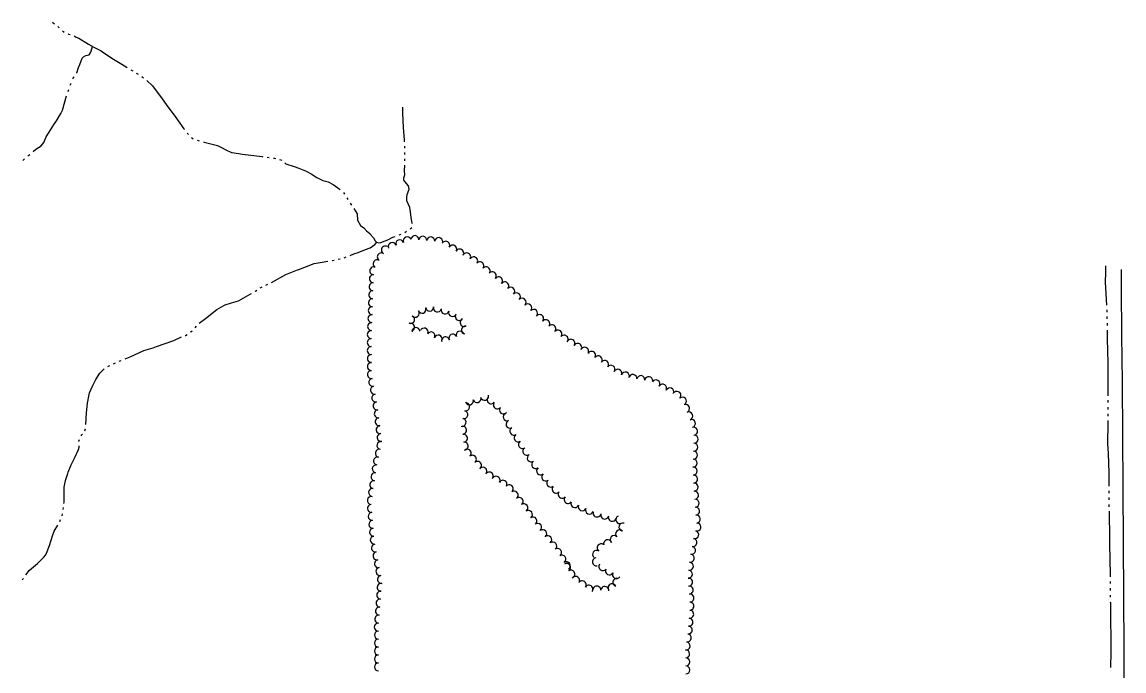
# Model space of a CAD drawing. Extents: x 588843 to 2552415, y 180129 to 269402.
# Drawn here: x 598225 to 599232, y 184305 to 184898 of the extents above; entities that cross this region are included whole.
import ezdxf

# ---------------------------------------------------------------- set-up
doc = ezdxf.new("R2010")
doc.units = 0
for name, color, linetype in [('E_LAND_TreeLine_P', 7, 'Continuous'), ('E_RDWY', 7, 'Continuous'), ('E_WTR_P', 7, 'Continuous')]:
    doc.layers.add(name, color=color, linetype=linetype)

msp = doc.modelspace()

# ---------------------------------------------------------------- linework, layer by layer
at = {"layer": 'E_LAND_TreeLine_P'}
for centre, radius, start, end in [((598576.9, 184698.2), 3.65, 20.6917, 200.6917), ((598584, 184699.4), 3.65, 355.3413, 175.3413), ((598591.2, 184698.8), 3.65, 355.3413, 175.3413), ((598598.5, 184698.2), 3.65, 355.3413, 175.3413), ((598605.8, 184697.6), 3.65, 355.3413, 175.3413), ((598557, 184689.9), 3.65, 59.0371, 239.0371), ((598563.3, 184693), 3.65, 20.6917, 200.6917), ((598570.1, 184695.6), 3.65, 20.6917, 200.6917), ((598612.2, 184694.3), 3.65, 330.6649, 150.6649), ((598618.6, 184690.7), 3.65, 330.6649, 150.6649), ((598624.9, 184687.1), 3.65, 330.6649, 150.6649), ((598549.5, 184677.4), 3.65, 59.0371, 239.0371), ((598553.2, 184683.6), 3.65, 59.0371, 239.0371), ((598631.3, 184683.6), 3.65, 330.6649, 150.6649), ((598637.7, 184680), 3.65, 330.6649, 150.6649), ((598546.4, 184670.9), 3.65, 87.7617, 267.7617), ((598643.4, 184675.5), 3.65, 321.1083, 141.1083), ((598649, 184670.9), 3.65, 321.1083, 141.1083), ((598545.8, 184656.3), 3.65, 87.7617, 267.7617), ((598546.1, 184663.6), 3.65, 87.7617, 267.7617), ((598654.7, 184666.3), 3.65, 321.1083, 141.1083), ((598660.4, 184661.7), 3.65, 321.1083, 141.1083), ((598666.1, 184657.1), 3.65, 321.1083, 141.1083), ((598545.5, 184649), 3.65, 87.7617, 267.7617), ((598671.5, 184652.2), 3.65, 316.0415, 136.0415), ((598676.7, 184647.2), 3.65, 316.0415, 136.0415), ((598545.2, 184641.7), 3.65, 87.7617, 267.7617), ((598682, 184642.1), 3.65, 316.0415, 136.0415), ((598687.2, 184637), 3.65, 316.0415, 136.0415), ((598544.7, 184627.2), 3.65, 87.7617, 267.7617), ((598545, 184634.4), 3.65, 87.7617, 267.7617), ((598584.3, 184632.1), 3.6, 218.5496, 38.5496), ((598590.5, 184635.7), 3.6, 199.2897, 19.2897), ((598597.4, 184637.6), 3.6, 183.8273, 3.8273), ((598604.5, 184636.9), 3.6, 165.0534, 345.0534), ((598611.5, 184635.1), 3.6, 165.0534, 345.0534), ((598618.3, 184632.7), 3.6, 160.044, 340.044), ((598624.5, 184629.2), 3.6, 146.2345, 326.2345), ((598692.5, 184632), 3.65, 316.0415, 136.0415), ((598698, 184627.2), 3.65, 319.8368, 139.8368), ((598544.4, 184619.9), 3.65, 87.7617, 267.7617), ((598580.1, 184626.4), 3.6, 240.087, 60.087), ((598580, 184619.4), 3.6, 286.3926, 106.3926), ((598628.9, 184623.6), 3.6, 124.7018, 304.7018), ((598630.2, 184616.7), 3.6, 80.0978, 260.0978), ((598703.6, 184622.5), 3.65, 319.8368, 139.8368), ((598709.1, 184617.8), 3.65, 319.8368, 139.8368), ((598544.1, 184612.6), 3.65, 87.7617, 267.7617), ((598585, 184615.4), 3.6, 4.5579, 184.5579), ((598592.4, 184615), 3.6, 338.9469, 158.9469), ((598598.7, 184611.4), 3.6, 328.198, 148.198), ((598605.3, 184608.6), 3.6, 339.0314, 159.0314), ((598612, 184606.9), 3.6, 9.9011, 189.9011), ((598618.6, 184609.5), 3.6, 29.3872, 209.3872), ((598625.3, 184612.2), 3.6, 23.4811, 203.4811), ((598714.7, 184613.1), 3.65, 319.8368, 139.8368), ((598720.3, 184608.4), 3.65, 319.8368, 139.8368), ((598544.1, 184605.3), 3.65, 90.1544, 270.1544), ((598544.1, 184598), 3.65, 90.1544, 270.1544), ((598726.5, 184604.6), 3.65, 329.7983, 149.7983), ((598732.8, 184600.9), 3.65, 329.7983, 149.7983), ((598739.1, 184597.3), 3.65, 329.7983, 149.7983), ((598544.2, 184590.7), 3.65, 90.1544, 270.1544), ((598745.4, 184593.6), 3.65, 329.7983, 149.7983), ((598751.5, 184589.5), 3.65, 323.8312, 143.8312), ((598544.2, 184583.4), 3.65, 90.1544, 270.1544), ((598544.2, 184576.1), 3.65, 100.3121, 280.3121), ((598757.4, 184585.2), 3.65, 323.8312, 143.8312), ((598763.2, 184580.9), 3.65, 323.8312, 143.8312), ((598769.4, 184577.2), 3.65, 339.8732, 159.8732), ((598545.5, 184568.9), 3.65, 100.3121, 280.3121), ((598776.3, 184574.7), 3.65, 339.8732, 159.8732), ((598783.2, 184572.5), 3.65, 352.1524, 172.1524), ((598790.4, 184571.5), 3.65, 352.1524, 172.1524), ((598797.7, 184570.5), 3.65, 352.1524, 172.1524), ((598804.2, 184567.5), 3.65, 328.2429, 148.2429), ((598546.9, 184561.8), 3.65, 100.3121, 280.3121), ((598810.4, 184563.6), 3.65, 328.2429, 148.2429), ((598817, 184560.2), 3.66, 336.9614, 156.9614), ((598823.5, 184557), 3.66, 313.4071, 133.4071), ((598548.2, 184554.6), 3.65, 100.3121, 280.3121), ((598549.5, 184547.4), 3.65, 100.3121, 280.3121), ((598630.4, 184546.5), 3.65, 256.6778, 76.6778), ((598633.8, 184552), 3.65, 196.6629, 16.6629), ((598640.8, 184554.1), 3.65, 196.6629, 16.6629), ((598647.7, 184556.2), 3.65, 196.6629, 16.6629), ((598653.7, 184553), 3.65, 140.6377, 320.6377), ((598659.3, 184548.3), 3.65, 140.6377, 320.6377), ((598828.5, 184551.7), 3.66, 313.4071, 133.4071), ((598550.5, 184540.2), 3.65, 96.7674, 276.7674), ((598628.7, 184539.4), 3.65, 256.6778, 76.6778), ((598664.9, 184543.7), 3.65, 140.6377, 320.6377), ((598668.3, 184537.4), 3.65, 110.6411, 290.6411), ((598831.4, 184545), 3.66, 291.8562, 111.8562), ((598834.2, 184538.2), 3.66, 291.8562, 111.8562), ((598551.4, 184532.9), 3.65, 96.7674, 276.7674), ((598552.2, 184525.7), 3.65, 96.7674, 276.7674), ((598627.1, 184532.3), 3.65, 256.6778, 76.6778), ((598670.9, 184530.6), 3.65, 110.6411, 290.6411), ((598836.7, 184531.3), 3.66, 287.9498, 107.9498), ((598553.1, 184518.5), 3.65, 96.7674, 276.7674), ((598627.5, 184525.1), 3.65, 275.835, 95.835), ((598628.3, 184517.8), 3.65, 275.835, 95.835), ((598674.4, 184524.3), 3.65, 122.9636, 302.9636), ((598678.3, 184518.1), 3.65, 122.9636, 302.9636), ((598838.7, 184524.3), 3.66, 274.0975, 94.0975), ((598839.2, 184517), 3.66, 267.3505, 87.3505), ((598552.9, 184511.3), 3.65, 77.8209, 257.8209), ((598629, 184510.6), 3.65, 275.835, 95.835), ((598682.3, 184512), 3.65, 123.3782, 303.3782), ((598686.3, 184505.9), 3.65, 123.3782, 303.3782), ((598838.8, 184509.7), 3.66, 267.3505, 87.3505), ((598549.8, 184497), 3.65, 77.8209, 257.8209), ((598551.4, 184504.1), 3.65, 77.8209, 257.8209), ((598631.8, 184504.2), 3.65, 310.1715, 130.1715), ((598636.5, 184498.6), 3.65, 310.1715, 130.1715), ((598690.3, 184499.8), 3.65, 123.3782, 303.3782), ((598838.5, 184502.4), 3.66, 267.3505, 87.3505), ((598548.6, 184489.8), 3.65, 81.433, 261.433), ((598641.2, 184493), 3.65, 310.1715, 130.1715), ((598646.1, 184487.6), 3.65, 323.3497, 143.3497), ((598694.3, 184493.7), 3.65, 123.3782, 303.3782), ((598698.8, 184488), 3.65, 129.6921, 309.6921), ((598838.2, 184495.1), 3.66, 267.3505, 87.3505), ((598838.3, 184487.8), 3.66, 273.4733, 93.4733), ((598546.4, 184475.4), 3.65, 81.433, 261.433), ((598547.5, 184482.6), 3.65, 81.433, 261.433), ((598651.9, 184483.3), 3.65, 323.3497, 143.3497), ((598658.1, 184479.4), 3.65, 330.351, 150.351), ((598664.4, 184475.7), 3.65, 330.351, 150.351), ((598703.5, 184482.4), 3.65, 129.6921, 309.6921), ((598708.1, 184476.8), 3.65, 129.6921, 309.6921), ((598838.7, 184480.5), 3.66, 273.4733, 93.4733), ((598545.3, 184468.2), 3.65, 81.433, 261.433), ((598670.2, 184471.6), 3.65, 308.0029, 128.0029), ((598674.7, 184465.8), 3.65, 308.0029, 128.0029), ((598713, 184471.3), 3.65, 139.9433, 319.9433), ((598718.5, 184466.6), 3.65, 139.9433, 319.9433), ((598839.1, 184473.2), 3.66, 273.4733, 93.4733), ((598839.6, 184465.8), 3.66, 273.4733, 93.4733), ((598544.2, 184461), 3.65, 81.433, 261.433), ((598679.2, 184460.1), 3.65, 308.0029, 128.0029), ((598724.1, 184461.9), 3.65, 139.9433, 319.9433), ((598730.2, 184458), 3.65, 156.2571, 336.2571), ((598840, 184458.5), 3.66, 273.4733, 93.4733), ((598544.2, 184453.7), 3.65, 95.0963, 275.0963), ((598544.9, 184446.5), 3.65, 95.0963, 275.0963), ((598683.5, 184454.2), 3.65, 304.8276, 124.8276), ((598687.7, 184448.2), 3.65, 304.8276, 124.8276), ((598736.9, 184455.1), 3.65, 156.2571, 336.2571), ((598743.6, 184452.2), 3.65, 156.2571, 336.2571), ((598750.4, 184449.5), 3.65, 164.3872, 344.3872), ((598757.4, 184447.6), 3.65, 164.3872, 344.3872), ((598840.5, 184451.2), 3.66, 273.4733, 93.4733), ((598545.5, 184439.2), 3.65, 95.0963, 275.0963), ((598691.8, 184442.2), 3.65, 304.8276, 124.8276), ((598696.1, 184436.3), 3.65, 309.253, 129.253), ((598764.4, 184445.6), 3.65, 164.3872, 344.3872), ((598771.2, 184443.4), 3.65, 114.9885, 294.9885), ((598774.1, 184436.7), 3.65, 74.3872, 254.3872), ((598841.1, 184443.9), 3.66, 277.2282, 97.2282), ((598841.7, 184436.7), 3.66, 253.8727, 73.8727), ((598546.2, 184431.9), 3.65, 95.0963, 275.0963), ((598700.8, 184430.6), 3.65, 309.253, 129.253), ((598705.4, 184425), 3.65, 309.253, 129.253), ((598766.1, 184425.1), 3.65, 46.3147, 226.3147), ((598771.1, 184430.3), 3.65, 46.3147, 226.3147), ((598839.7, 184429.7), 3.66, 253.8727, 73.8727), ((598546.8, 184424.7), 3.65, 95.0963, 275.0963), ((598548, 184417.5), 3.65, 100.6614, 280.6614), ((598710, 184419.3), 3.65, 309.253, 129.253), ((598754.2, 184417.6), 3.65, 54.7334, 234.7334), ((598760.1, 184421.3), 3.65, 16.3926, 196.3926), ((598836.8, 184415.3), 3.66, 260.7154, 80.7154), ((598838.1, 184422.5), 3.66, 259.262, 79.262), ((598549.3, 184410.3), 3.65, 100.6614, 280.6614), ((598714.3, 184413.5), 3.65, 303.7859, 123.7859), ((598718.3, 184407.4), 3.65, 303.7859, 123.7859), ((598749.9, 184404.8), 3.65, 100.9523, 280.9523), ((598750, 184411.7), 3.65, 54.7334, 234.7334), ((598835.6, 184408.1), 3.66, 260.7154, 80.7154), ((598550.7, 184403.1), 3.65, 100.6614, 280.6614), ((598552, 184396), 3.65, 100.6614, 280.6614), ((598722.4, 184401.3), 3.65, 303.7859, 123.7859), ((598722.6, 184399.7), 3.65, 303.2013, 123.2013), ((598755.7, 184400.4), 3.65, 143.3497, 323.3497), ((598761.8, 184396.5), 3.65, 151.3926, 331.3926), ((598834.8, 184400.8), 3.66, 264.0482, 84.0482), ((598553.4, 184388.8), 3.65, 100.6614, 280.6614), ((598726.6, 184393.6), 3.65, 303.2013, 123.2013), ((598730.8, 184387.8), 3.65, 326.8617, 146.8617), ((598768.2, 184393), 3.65, 151.3926, 331.3926), ((598768.5, 184386.2), 3.65, 74.3872, 254.3872), ((598834, 184393.5), 3.66, 264.0482, 84.0482), ((598834.1, 184386.3), 3.66, 274.9102, 94.9102), ((598553.2, 184381.5), 3.65, 85.6972, 265.6972), ((598736.9, 184383.8), 3.65, 326.8617, 146.8617), ((598743, 184379.8), 3.65, 326.8617, 146.8617), ((598750.2, 184379), 3.65, 356.916, 176.916), ((598757.5, 184378.6), 3.65, 356.916, 176.916), ((598764.1, 184381.2), 3.65, 26.0208, 206.0208), ((598834.7, 184379), 3.66, 274.9102, 94.9102), ((598552.1, 184367), 3.65, 85.6972, 265.6972), ((598552.7, 184374.3), 3.65, 85.6972, 265.6972), ((598835.4, 184371.7), 3.66, 274.9102, 94.9102), ((598835.3, 184364.3), 3.66, 269.0456, 89.0456), ((598551.6, 184359.7), 3.65, 85.6972, 265.6972), ((598835.1, 184357), 3.66, 264.7582, 84.7582), ((598550.5, 184345.2), 3.65, 90.1796, 270.1796), ((598551, 184352.4), 3.65, 85.6972, 265.6972), ((598834.4, 184349.7), 3.66, 264.7582, 84.7582), ((598550.6, 184337.9), 3.65, 90.1796, 270.1796), ((598832.8, 184335.2), 3.66, 262.3712, 82.3712), ((598833.8, 184342.5), 3.66, 264.7582, 84.7582), ((598550.6, 184330.6), 3.65, 90.1796, 270.1796), ((598831.8, 184327.9), 3.66, 262.3712, 82.3712), ((598550.6, 184323.3), 3.65, 90.1796, 270.1796), ((598550.6, 184316), 3.65, 90.1796, 270.1796), ((598831.4, 184320.7), 3.66, 270.8755, 90.8755), ((598550.6, 184308.7), 3.65, 90.1796, 270.1796), ((598831.5, 184313.3), 3.66, 270.8755, 90.8755), ((598831.6, 184306), 3.66, 270.8755, 90.8755)]:
    msp.add_arc(centre, radius, start, end, dxfattribs=at)
at = {"layer": 'E_RDWY'}
msp.add_lwpolyline([(599229.4, 184672.2), (599229.4, 184654.8), (599229.9, 184612.1), (599230.3, 184569.3), (599230.7, 184519.9), (599230.9, 184473.1), (599231.2, 184421.6), (599231.6, 184374.4), (599232, 184324.3), (599232, 184272.8), (599229.7, 184243.9), (599225, 184194.4), (599222.3, 184162), (599220.4, 184122.4), (599217.8, 184074.9), (599216.1, 184031.5), (599214.6, 183985.3), (599212.7, 183949.5)], dxfattribs=at)
at = {"layer": 'E_WTR_P'}
for points in [[(598252.8, 184898.3), (598252.9, 184897.9), (598254.5, 184896.7)], [(598257.5, 184894.2), (598258.9, 184892.9)], [(598261.9, 184890.4), (598263.5, 184889.2)], [(598266.9, 184887.5), (598267.4, 184887.3), (598268.8, 184886.9)], [(598272.4, 184885.6), (598274.5, 184884.5), (598276.9, 184883.6), (598285.5, 184878.2), (598290.6, 184875.4), (598297.2, 184871.9)], [(598274.8, 184851.6), (598274.9, 184851.8), (598276.4, 184856.9), (598277.8, 184859.4), (598279.7, 184865.2), (598281.2, 184866.6), (598283.1, 184867.6), (598286.3, 184868.4), (598287.7, 184870.7), (598289.4, 184876.1)], [(598297.2, 184871.9), (598298.5, 184871.2), (598307.1, 184865.2), (598316, 184859.9), (598321, 184856.8)], [(598324.4, 184854.7), (598326, 184853.7)], [(598329.3, 184851.7), (598331, 184850.6)], [(598269, 184840.6), (598269.4, 184841.9), (598269.7, 184842.6)], [(598271.4, 184846.4), (598271.7, 184847), (598272.5, 184848.2)], [(598334.3, 184848.6), (598335.8, 184847.3)], [(598338.8, 184844.8), (598344.2, 184840.1), (598352.9, 184828.1), (598356.6, 184823)], [(598266.9, 184834.7), (598267.6, 184836.7)], [(598253.3, 184803.4), (598253.7, 184804.1), (598256.5, 184807.9), (598260.4, 184814.8), (598261.8, 184817.9), (598265.4, 184830.8)], [(598356.6, 184823), (598365.3, 184811), (598372.9, 184800.8), (598373.4, 184800.2)], [(598572.8, 184817.1), (598572.8, 184820.6)], [(598574.6, 184788.8), (598574.5, 184790.9), (598573.6, 184801.5), (598572.8, 184815.2), (598572.8, 184817.1)], [(598235.1, 184780), (598237.5, 184782), (598242.3, 184785.2), (598244.9, 184788.3), (598247, 184793.3), (598253.3, 184803.4)], [(598375.7, 184797.1), (598376.2, 184796.5), (598377, 184795.6)], [(598379.8, 184792.9), (598381.3, 184791.7)], [(598384.9, 184790.4), (598386.8, 184789.8)], [(598390.6, 184788.8), (598391.2, 184788.6), (598403.5, 184785.6), (598407.3, 184783.5), (598411.1, 184781.4), (598416.4, 184779.1), (598416.9, 184779.1)], [(598574.8, 184783), (598574.7, 184784.9)], [(598225.5, 184771.9), (598227.1, 184773.2)], [(598230.3, 184775.9), (598231.9, 184777.3)], [(598416.9, 184779.1), (598426.3, 184777.6), (598444.4, 184775.3), (598445, 184775.2)], [(598448.8, 184774.7), (598450.8, 184774.5)], [(598454.6, 184773.9), (598455.6, 184773.8), (598456.5, 184773.6)], [(598460.3, 184772.6), (598462.2, 184772.2), (598462.2, 184772.1)], [(598574.8, 184771.3), (598574.9, 184773.2)], [(598574.9, 184777.1), (598574.9, 184779.1)], [(598465.2, 184769.6), (598466.1, 184768.8), (598473.6, 184766.2), (598477.9, 184764.8), (598484, 184762.3), (598489.7, 184759.3), (598491, 184758.4)], [(598577.1, 184741.3), (598578.1, 184744.1), (598578.7, 184745.4), (598578.2, 184748.6), (598574.9, 184752.4), (598573.9, 184753.7), (598573.7, 184755.9), (598574.8, 184758.5), (598574.5, 184762.2), (598574.7, 184767.4)], [(598491, 184758.4), (598494.2, 184756.3), (598499.8, 184753.5), (598504.8, 184752.1), (598509.3, 184749.9), (598515.8, 184745.1)], [(598518.6, 184742.5), (598519.6, 184740.9)], [(598581.8, 184713.9), (598581.5, 184714.6), (598580.6, 184719.6), (598579.9, 184724.7), (598579.3, 184728.7), (598576.5, 184734.8), (598576.5, 184737.6), (598577, 184740.9), (598577.1, 184741.3)], [(598521.8, 184737.6), (598522.8, 184736)], [(598524.9, 184732.7), (598526, 184731)], [(598528.1, 184727.8), (598531.1, 184723), (598531.6, 184717.2), (598534.2, 184712.3), (598537.2, 184710.1), (598539.8, 184707.4), (598542.7, 184704.9)], [(598579.7, 184709.2), (598581.2, 184710.5)], [(598542.7, 184704.9), (598542.9, 184704.7), (598546.2, 184701.1), (598547.6, 184698.3), (598549, 184697.1), (598550.9, 184696.5), (598552.9, 184696.7), (598556.7, 184698.2), (598559.2, 184699.1), (598563.9, 184701.7), (598565.8, 184702.4)], [(598569.5, 184703.7), (598571.3, 184704.4)], [(598574.8, 184706), (598576.3, 184707.1), (598576.4, 184707.2)], [(598524.7, 184684.9), (598528.1, 184686.3), (598532, 184687.7), (598538.9, 184690.3), (598543.1, 184692), (598547.2, 184694.9), (598549.1, 184697.1)], [(598508.2, 184680.3), (598510.1, 184680.7)], [(598513.8, 184681.4), (598515.7, 184681.8)], [(598519.3, 184682.9), (598521.1, 184683.6)], [(598452.9, 184660.3), (598466.1, 184667.4), (598476.7, 184671.8), (598477.9, 184672.2)], [(598477.9, 184672.2), (598492, 184677.5), (598499.1, 184678.7), (598504.4, 184679.6)], [(599215.1, 184675.4), (599215.1, 184669.4)], [(599215.1, 184669.4), (599215, 184660.4), (599216.1, 184639.4)], [(598409.3, 184639.1), (598410.4, 184639.7), (598416.3, 184641.7), (598422.8, 184643.6), (598433.4, 184649.5), (598434.6, 184650.2)], [(598437.9, 184652.1), (598438.4, 184652.4), (598439.5, 184653.1)], [(598442.6, 184655.3), (598444.3, 184656.1)], [(598447.8, 184657.8), (598449.5, 184658.6)], [(598386.9, 184622.9), (598392.7, 184627.3), (598402.8, 184635.4), (598409.3, 184639.1)], [(599216.4, 184635.3), (599216.4, 184633.8), (599216.4, 184633.2)], [(598383.2, 184618.7), (598384.3, 184620.3)], [(599216.5, 184629.1), (599216.5, 184627)], [(599216.6, 184622.9), (599216.6, 184620.8)], [(598344.7, 184600.6), (598347.9, 184601.6), (598363.5, 184607.3), (598370.6, 184610.4)], [(598374.1, 184611.9), (598374.2, 184611.9), (598375.7, 184612.8)], [(598379, 184614.8), (598379.3, 184615), (598380.5, 184616)], [(599216.7, 184616.7), (599216.8, 184608.6), (599217.3, 184586.7)], [(598319, 184590.4), (598323.8, 184592.2), (598336.1, 184597.9), (598344.7, 184600.6)], [(598286.2, 184557.8), (598286.5, 184559.2), (598289.3, 184565.3), (598292.2, 184571.4), (598296, 184577.4), (598300.1, 184581.3)], [(598303.3, 184583.5), (598305, 184584.3)], [(598308.4, 184585.9), (598310.2, 184586.7)], [(598313.7, 184588.3), (598315.4, 184589)], [(599217.3, 184586.7), (599217.3, 184585.6), (599217.2, 184558.5), (599217.2, 184556.6)], [(598283.2, 184530.3), (598283.9, 184541.2), (598284.7, 184549.9), (598286.2, 184557.8)], [(599217.2, 184552.5), (599217.2, 184550.4)], [(599217.2, 184546.3), (599217.2, 184544.2)], [(599217.2, 184540.1), (599217.2, 184538)], [(599217.3, 184533.9), (599217.3, 184531.6), (599217.1, 184513.1), (599217.5, 184503.9)], [(598279, 184520.1), (598279.4, 184520.8), (598280.1, 184521.6)], [(598282.2, 184524.7), (598282.9, 184526.4), (598282.9, 184526.5)], [(598266.6, 184485.5), (598267, 184486.7), (598269.8, 184493.4), (598273.2, 184500.2), (598276.4, 184507.6), (598277.1, 184509.8), (598277.2, 184511)], [(598276.9, 184514.8), (598276.8, 184515.1), (598277.4, 184516.6)], [(599217.5, 184503.9), (599218.1, 184486.2), (599218.2, 184473.9)], [(598263.2, 184458.3), (598263.4, 184459.4), (598263.4, 184473), (598264.5, 184479.3), (598266.6, 184485.5)], [(599218.2, 184469.7), (599218.2, 184467.7)], [(599218.3, 184463.5), (599218.3, 184461.5)], [(598261.7, 184447), (598262, 184448.8)], [(598262.5, 184452.6), (598262.8, 184454.5)], [(599218.3, 184457.3), (599218.3, 184457.3), (599218.3, 184455.2)], [(599218.4, 184451.1), (599218.8, 184425.7), (599218.9, 184421.1)], [(598259.3, 184441.8), (598260.1, 184443.5)], [(598247.3, 184412.7), (598249.9, 184419.7), (598252.7, 184428.6), (598254.4, 184433), (598257.5, 184438.4)], [(599218.9, 184421.1), (599219.5, 184393.1), (599219.5, 184391.1)], [(598228.2, 184393), (598231.8, 184397.1), (598239, 184403.2), (598245.2, 184409.4), (598247, 184411.9), (598247.3, 184412.7)], [(598224.9, 184388.4), (598225.1, 184388.5), (598226.3, 184389.7)], [(599219.5, 184386.9), (599219.5, 184384.9)], [(599219.5, 184380.7), (599219.5, 184378.7)], [(599219.5, 184374.5), (599219.5, 184372.5)], [(599219.5, 184368.3), (599219.6, 184367.2), (599219.8, 184348), (599219.9, 184338.3)], [(599219.9, 184338.3), (599220.1, 184322.4), (599219.6, 184308.3)]]:
    msp.add_lwpolyline(points, dxfattribs=at)

doc.saveas('drawing.dxf')
